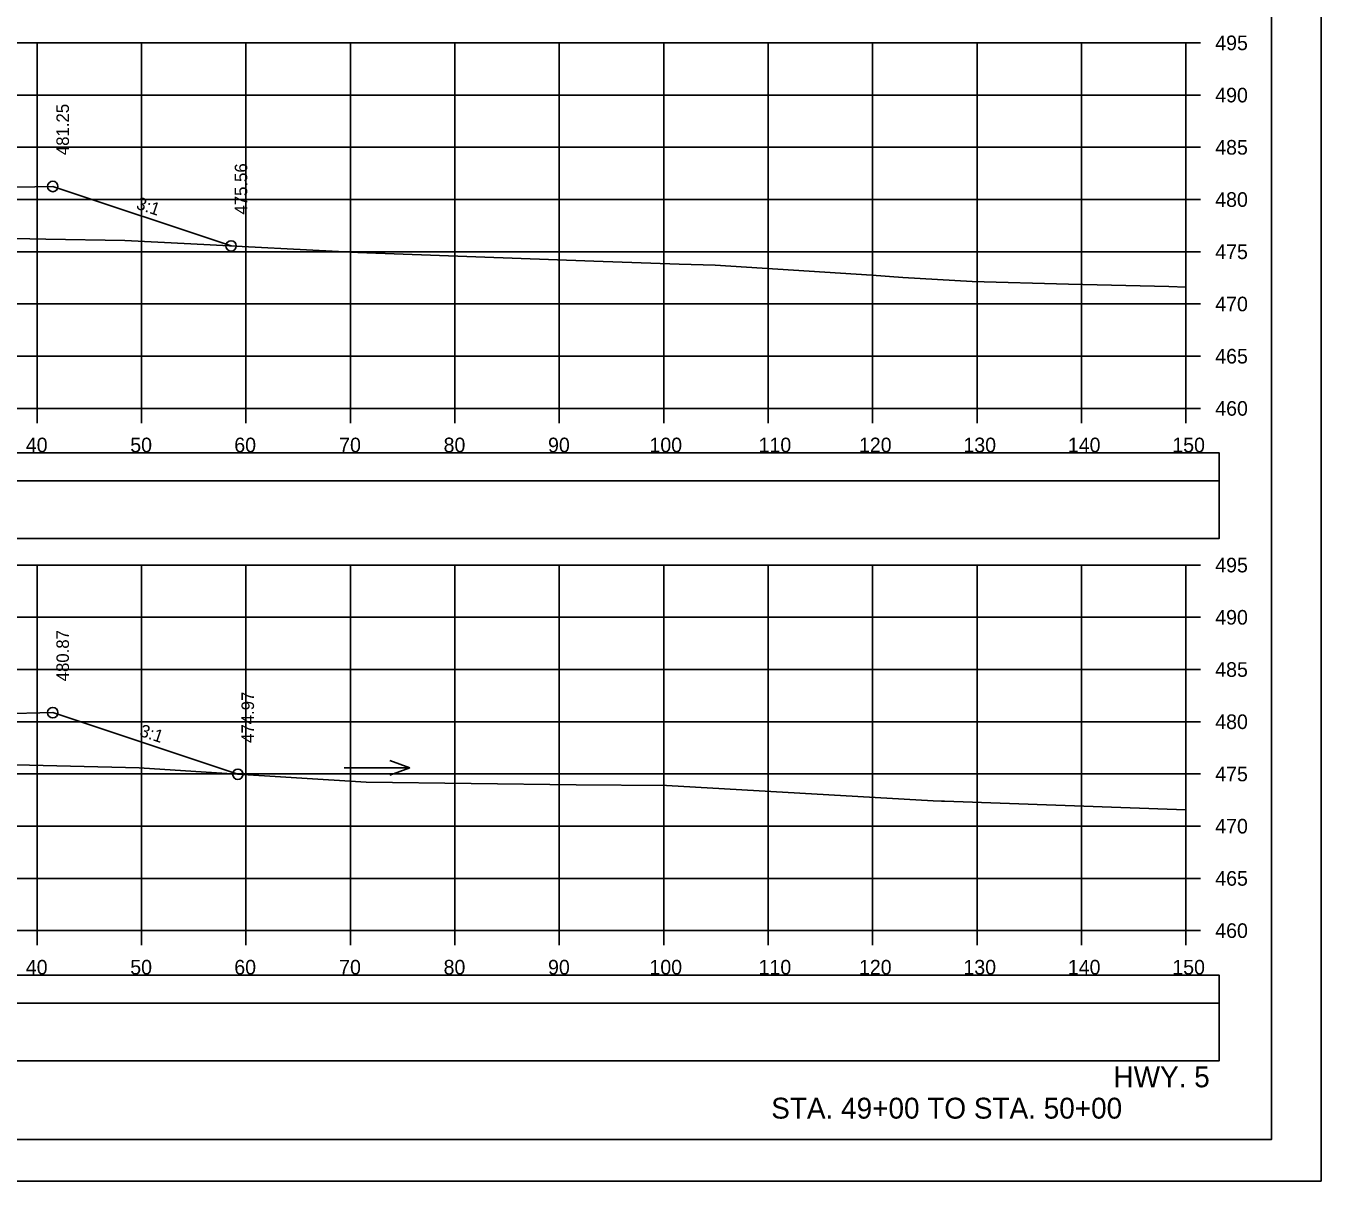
# Model space of a CAD drawing. Extents: x 1371057 to 1372761, y 380005 to 390517.
# Drawn here: x 1371599.8 to 1371723.8, y 382991.8 to 383102.4 of the extents above; entities that cross this region are included whole.
import ezdxf

# ---------------------------------------------------------------- set-up
doc = ezdxf.new("R2010")
doc.units = 0
for name, color, linetype in [('R_Axis', 7, 'Continuous'), ('R_Axis Annot', 7, 'Continuous'), ('R_Border', 7, 'Continuous'), ('R_Detour', 7, 'Continuous'), ('R_Dimension', 7, 'Continuous'), ('R_Draft', 7, 'Continuous'), ('R_Exist Surface', 7, 'Continuous'), ('R_Fin Surface', 7, 'Continuous'), ('R_Grid', 7, 'Continuous'), ('R_No Plot', 7, 'Continuous'), ('R_Water Annot', 7, 'Continuous'), ('R_Xsect Elev', 7, 'Continuous'), ('R_Xsect Slope', 7, 'Continuous')]:
    doc.layers.add(name, color=color, linetype=linetype)

msp = doc.modelspace()

# ---------------------------------------------------------------- linework, layer by layer
at = {"layer": 'R_Axis'}
for p, q in [((1371710.87, 383065.79), (1371710.87, 383100.79)), ((1371712.27, 383100.79), (1371710.87, 383100.79)), ((1371712.27, 383095.79), (1371710.87, 383095.79)), ((1371712.27, 383090.79), (1371710.87, 383090.79)), ((1371712.27, 383085.79), (1371710.87, 383085.79)), ((1371712.27, 383080.79), (1371710.87, 383080.79)), ((1371712.27, 383075.79), (1371710.87, 383075.79)), ((1371712.27, 383070.79), (1371710.87, 383070.79)), ((1371410.87, 383065.79), (1371710.87, 383065.79)), ((1371600.87, 383064.39), (1371600.87, 383065.79)), ((1371610.87, 383064.39), (1371610.87, 383065.79)), ((1371620.87, 383064.39), (1371620.87, 383065.79)), ((1371630.87, 383064.39), (1371630.87, 383065.79)), ((1371640.87, 383064.39), (1371640.87, 383065.79)), ((1371650.87, 383064.39), (1371650.87, 383065.79)), ((1371660.87, 383064.39), (1371660.87, 383065.79)), ((1371670.87, 383064.39), (1371670.87, 383065.79)), ((1371680.87, 383064.39), (1371680.87, 383065.79)), ((1371690.87, 383064.39), (1371690.87, 383065.79)), ((1371700.87, 383064.39), (1371700.87, 383065.79)), ((1371710.87, 383064.39), (1371710.87, 383065.79)), ((1371712.27, 383065.79), (1371710.87, 383065.79)), ((1371710.87, 383015.79), (1371710.87, 383050.79)), ((1371712.27, 383050.79), (1371710.87, 383050.79)), ((1371712.27, 383045.79), (1371710.87, 383045.79)), ((1371712.27, 383040.79), (1371710.87, 383040.79)), ((1371712.27, 383035.79), (1371710.87, 383035.79)), ((1371712.27, 383030.79), (1371710.87, 383030.79)), ((1371712.27, 383025.79), (1371710.87, 383025.79)), ((1371712.27, 383020.79), (1371710.87, 383020.79)), ((1371410.87, 383015.79), (1371710.87, 383015.79)), ((1371600.87, 383014.39), (1371600.87, 383015.79)), ((1371610.87, 383014.39), (1371610.87, 383015.79)), ((1371620.87, 383014.39), (1371620.87, 383015.79)), ((1371630.87, 383014.39), (1371630.87, 383015.79)), ((1371640.87, 383014.39), (1371640.87, 383015.79)), ((1371650.87, 383014.39), (1371650.87, 383015.79)), ((1371660.87, 383014.39), (1371660.87, 383015.79)), ((1371670.87, 383014.39), (1371670.87, 383015.79)), ((1371680.87, 383014.39), (1371680.87, 383015.79)), ((1371690.87, 383014.39), (1371690.87, 383015.79)), ((1371700.87, 383014.39), (1371700.87, 383015.79)), ((1371710.87, 383014.39), (1371710.87, 383015.79)), ((1371712.27, 383015.79), (1371710.87, 383015.79))]:
    msp.add_line(p, q, dxfattribs=at)
at = {"layer": 'R_Border'}
for q in [(1371719.05, 383201.25), (1371402.87, 382995.79)]:
    msp.add_line((1371719.05, 382995.79), q, dxfattribs=at)
at = {"layer": 'R_Detour'}
for points in [[(1371407.72, 383058.84), (1371714.03, 383058.84), (1371714.03, 383061.54), (1371407.72, 383061.54)], [(1371407.72, 383008.84), (1371714.03, 383008.84), (1371714.03, 383011.54), (1371407.72, 383011.54)]]:
    msp.add_lwpolyline(points, close=True, dxfattribs=at)
at = {"layer": 'R_Dimension'}
for points in [[(1371407.72, 383053.32), (1371714.03, 383053.32), (1371714.03, 383058.84), (1371407.72, 383058.84)], [(1371407.72, 383003.32), (1371714.03, 383003.32), (1371714.03, 383008.84), (1371407.72, 383008.84)]]:
    msp.add_lwpolyline(points, close=True, dxfattribs=at)
at = {"layer": 'R_Exist Surface'}
for points in [[(1371587.76, 383082.28), (1371601.7, 383082), (1371609.27, 383081.88), (1371615.59, 383081.54), (1371631.58, 383080.73), (1371654.18, 383079.88), (1371662.36, 383079.61), (1371665.8, 383079.5), (1371680.79, 383078.55), (1371683.76, 383078.33), (1371690.41, 383077.93), (1371699.62, 383077.69), (1371709.24, 383077.47), (1371710.87, 383077.41)], [(1371596.14, 383031.73), (1371610.65, 383031.39), (1371619.04, 383030.82), (1371632.38, 383030), (1371652.47, 383029.74), (1371661.13, 383029.69), (1371686.67, 383028.22), (1371687.46, 383028.18), (1371687.74, 383028.17), (1371710.87, 383027.34)]]:
    msp.add_lwpolyline(points, dxfattribs=at)
at = {"layer": 'R_Fin Surface'}
for points in [[(1371501.51, 383085.1), (1371505.46, 383083.78), (1371507.53, 383083.09), (1371507.54, 383083.09), (1371518.53, 383086.76), (1371519.37, 383087.04), (1371524.37, 383086.94), (1371527.37, 383086.88), (1371527.87, 383086.88), (1371527.88, 383086.38), (1371528.87, 383086.4), (1371528.88, 383086.4), (1371560.87, 383087.04), (1371592.87, 383086.4), (1371593.87, 383086.38), (1371593.87, 383086.88), (1371594.37, 383086.88), (1371597.37, 383086.94), (1371598.93, 383086.97), (1371602.37, 383087.04), (1371619.44, 383081.35)], [(1371501.67, 383034.53), (1371507.32, 383032.65), (1371514.27, 383034.96), (1371519.37, 383036.66), (1371524.37, 383036.56), (1371527.37, 383036.5), (1371527.87, 383036.5), (1371527.87, 383036.38), (1371527.88, 383036), (1371528.87, 383036.02), (1371528.87, 383036.02), (1371552.81, 383036.5), (1371560.87, 383036.66), (1371570.01, 383036.48), (1371592.87, 383036.02), (1371593.87, 383036), (1371593.87, 383036.23), (1371593.87, 383036.5), (1371594, 383036.5), (1371594.37, 383036.5), (1371597.25, 383036.56), (1371597.37, 383036.56), (1371602.37, 383036.66), (1371620.09, 383030.76)]]:
    msp.add_lwpolyline(points, dxfattribs=at)
at = {"layer": 'R_Grid'}
for p, q in [((1371410.87, 383100.79), (1371710.87, 383100.79)), ((1371600.87, 383065.79), (1371600.87, 383100.79)), ((1371610.87, 383065.79), (1371610.87, 383100.79)), ((1371620.87, 383065.79), (1371620.87, 383100.79)), ((1371630.87, 383065.79), (1371630.87, 383100.79)), ((1371640.87, 383065.79), (1371640.87, 383100.79)), ((1371650.87, 383065.79), (1371650.87, 383100.79)), ((1371660.87, 383065.79), (1371660.87, 383100.79)), ((1371670.87, 383065.79), (1371670.87, 383100.79)), ((1371680.87, 383065.79), (1371680.87, 383100.79)), ((1371690.87, 383065.79), (1371690.87, 383100.79)), ((1371700.87, 383065.79), (1371700.87, 383100.79)), ((1371710.87, 383065.79), (1371710.87, 383100.79)), ((1371410.87, 383095.79), (1371710.87, 383095.79)), ((1371410.87, 383090.79), (1371710.87, 383090.79)), ((1371410.87, 383085.79), (1371710.87, 383085.79)), ((1371410.87, 383080.79), (1371710.87, 383080.79)), ((1371410.87, 383075.79), (1371710.87, 383075.79)), ((1371410.87, 383070.79), (1371710.87, 383070.79)), ((1371410.87, 383065.79), (1371710.87, 383065.79)), ((1371410.87, 383050.79), (1371710.87, 383050.79)), ((1371600.87, 383015.79), (1371600.87, 383050.79)), ((1371610.87, 383015.79), (1371610.87, 383050.79)), ((1371620.87, 383015.79), (1371620.87, 383050.79)), ((1371630.87, 383015.79), (1371630.87, 383050.79)), ((1371640.87, 383015.79), (1371640.87, 383050.79)), ((1371650.87, 383015.79), (1371650.87, 383050.79)), ((1371660.87, 383015.79), (1371660.87, 383050.79)), ((1371670.87, 383015.79), (1371670.87, 383050.79)), ((1371680.87, 383015.79), (1371680.87, 383050.79)), ((1371690.87, 383015.79), (1371690.87, 383050.79)), ((1371700.87, 383015.79), (1371700.87, 383050.79)), ((1371710.87, 383015.79), (1371710.87, 383050.79)), ((1371410.87, 383045.79), (1371710.87, 383045.79)), ((1371410.87, 383040.79), (1371710.87, 383040.79)), ((1371410.87, 383035.79), (1371710.87, 383035.79)), ((1371410.87, 383030.79), (1371710.87, 383030.79)), ((1371410.87, 383025.79), (1371710.87, 383025.79)), ((1371410.87, 383020.79), (1371710.87, 383020.79)), ((1371410.87, 383015.79), (1371710.87, 383015.79))]:
    msp.add_line(p, q, dxfattribs=at)
at = {"layer": 'R_No Plot'}
msp.add_line((1371390.47, 382991.81), (1371723.8, 382991.81), dxfattribs=at)
for points in [[(1371390.46, 383205.15), (1371723.8, 383205.15), (1371723.8, 382991.81), (1371390.46, 382991.81)], [(1371636.79, 383201.25), (1371656.41, 383201.25), (1371656.41, 383191.37), (1371672.52, 383191.37), (1371695.72, 383191.37), (1371695.84, 383163.21), (1371719.05, 383163.21), (1371719.05, 382995.79), (1371402.87, 382995.79), (1371402.87, 383201.25)]]:
    msp.add_lwpolyline(points, close=True, dxfattribs=at)
for centre in [(1371602.37, 383087.04), (1371619.44, 383081.35), (1371602.37, 383036.66), (1371620.09, 383030.76)]:
    msp.add_circle(centre, 0.5, dxfattribs=at)
at = {"layer": 'R_Water Annot'}
for p, q in [((1371630.28, 383031.37), (1371636.57, 383031.37)), ((1371636.57, 383031.37), (1371634.64, 383032.07)), ((1371636.57, 383031.37), (1371634.64, 383030.67))]:
    msp.add_line(p, q, dxfattribs=at)

# ---------------------------------------------------------------- texts
at = {"layer": 'R_Axis Annot'}
for s, p in [('495', (1371713.67, 383100.09)), ('490', (1371713.67, 383095.09)), ('485', (1371713.67, 383090.09)), ('480', (1371713.67, 383085.09)), ('475', (1371713.67, 383080.09)), ('470', (1371713.67, 383075.09)), ('465', (1371713.67, 383070.09)), ('460', (1371713.67, 383065.09)), ('40', (1371599.79, 383061.59)), ('50', (1371609.79, 383061.59)), ('60', (1371619.75, 383061.59)), ('70', (1371629.79, 383061.59)), ('80', (1371639.79, 383061.59)), ('90', (1371649.79, 383061.59)), ('100', (1371659.5, 383061.59)), ('110', (1371669.95, 383061.59)), ('120', (1371679.56, 383061.59)), ('130', (1371689.56, 383061.59)), ('140', (1371699.56, 383061.59)), ('150', (1371709.56, 383061.59)), ('495', (1371713.67, 383050.09)), ('490', (1371713.67, 383045.09)), ('485', (1371713.67, 383040.09)), ('480', (1371713.67, 383035.09)), ('475', (1371713.67, 383030.09)), ('470', (1371713.67, 383025.09)), ('465', (1371713.67, 383020.09)), ('460', (1371713.67, 383015.09)), ('40', (1371599.79, 383011.59)), ('50', (1371609.79, 383011.59)), ('60', (1371619.75, 383011.59)), ('70', (1371629.79, 383011.59)), ('80', (1371639.79, 383011.59)), ('90', (1371649.79, 383011.59)), ('100', (1371659.5, 383011.59)), ('110', (1371669.95, 383011.59)), ('120', (1371679.56, 383011.59)), ('130', (1371689.56, 383011.59)), ('140', (1371699.56, 383011.59)), ('150', (1371709.56, 383011.59))]:
    msp.add_text(s, height=1.4, dxfattribs=at).set_placement(p)
at = {"layer": 'R_Draft'}
for s, p in [('HWY. 5', (1371703.93, 383000.79)), ('STA. 49+00 TO STA. 50+00', (1371671.16, 382997.79))]:
    msp.add_text(s, height=2, dxfattribs=at).set_placement(p)
at = {"layer": 'R_Xsect Elev'}
for s, p in [('481.25', (1371603.92, 383090.04)), ('475.56', (1371620.99, 383084.35)), ('480.87', (1371603.92, 383039.66)), ('474.97', (1371621.64, 383033.76))]:
    msp.add_text(s, height=1.2, rotation=90, dxfattribs=at).set_placement(p)
at = {"layer": 'R_Xsect Slope'}
for rotation, p in [(341.5663, (1371610.28, 383084.93)), (341.5654, (1371610.6, 383034.45))]:
    msp.add_text('3:1', height=1.2, rotation=rotation, dxfattribs=at).set_placement(p)

doc.saveas('drawing.dxf')
